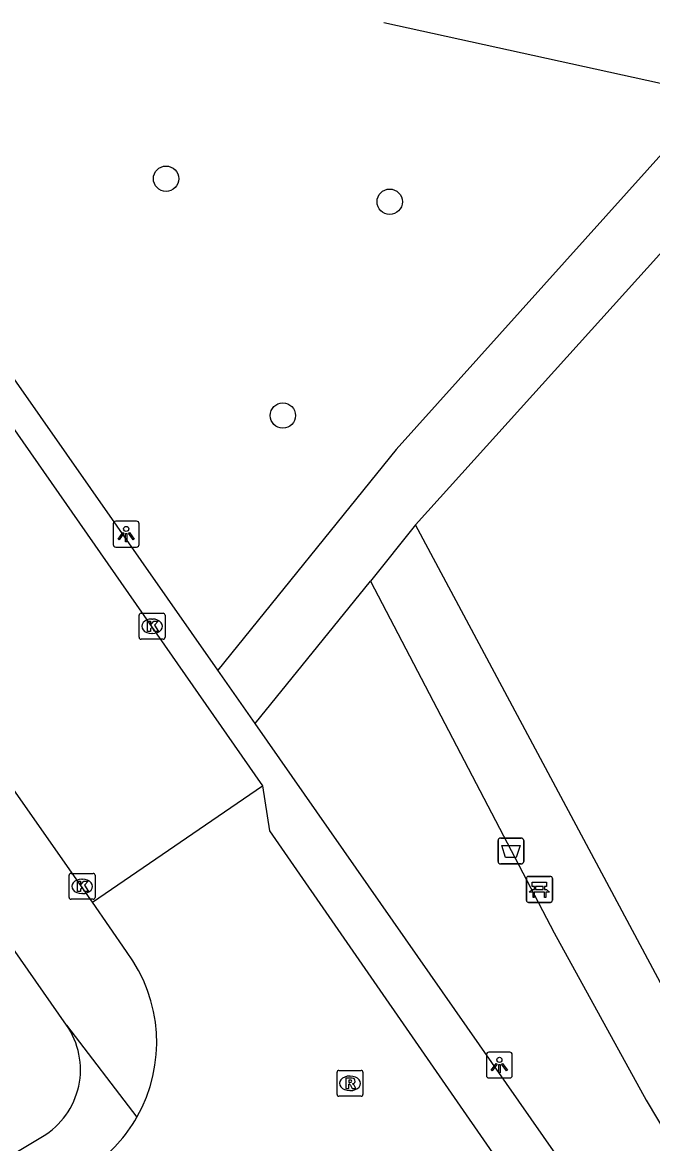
# Model space of a CAD drawing. Extents: x 159353 to 160616, y 385893 to 387321.
# Drawn here: x 159843.1 to 159867.44, y 386284.7 to 386327.97 of the extents above; entities that cross this region are included whole.
import ezdxf

# ---------------------------------------------------------------- set-up
doc = ezdxf.new("R2010")
doc.units = 0
for name, color, linetype in [('IMGEO_Afvalbak', 7, 'Continuous'), ('IMGEO_Bank', 7, 'Continuous'), ('IMGEO_Boom', 7, 'Continuous'), ('IMGEO_Groenvoorziening', 7, 'Continuous'), ('IMGEO_Kolk', 7, 'Continuous'), ('IMGEO_Lichtpunt', 7, 'Continuous'), ('IMGEO_Rijbaan_lokaal_gesloten', 7, 'Continuous'), ('IMGEO_Rijbaan_lokaal_open', 7, 'Continuous'), ('IMGEO_Rioolput', 7, 'Continuous'), ('IMGEO_Voetpad_halfverhard', 7, 'Continuous'), ('IMGEO_Voetpad_open', 7, 'Continuous')]:
    doc.layers.add(name, color=color, linetype=linetype)

msp = doc.modelspace()

# ---------------------------------------------------------------- linework, layer by layer
at = {"layer": 'IMGEO_Afvalbak'}
for p, q in [((159861.473, 386295.592), (159861.473, 386296.392)), ((159861.473, 386296.392), (159861.473, 386295.592)), ((159861.573, 386296.492), (159862.363, 386296.492)), ((159862.363, 386296.492), (159861.573, 386296.492)), ((159862.463, 386296.392), (159862.463, 386295.592)), ((159862.463, 386295.592), (159862.463, 386296.392)), ((159862.363, 386295.492), (159861.573, 386295.492)), ((159861.573, 386295.492), (159862.363, 386295.492))]:
    msp.add_line(p, q, dxfattribs=at)
msp.add_lwpolyline([(159861.616, 386296.206), (159862.32, 386296.206), (159862.171, 386295.736), (159861.765, 386295.736), (159861.616, 386296.206)], dxfattribs=at)
for centre, start, end in [((159861.573, 386296.392), 90, 180), ((159861.573, 386296.392), 90, 180), ((159862.363, 386296.392), 0, 90), ((159862.363, 386296.392), 360, 90), ((159861.573, 386295.592), 180, 270), ((159861.573, 386295.592), 180, 270), ((159862.363, 386295.592), 270, 0), ((159862.363, 386295.592), 270, 0)]:
    msp.add_arc(centre, 0.1, start, end, dxfattribs=at)
at = {"layer": 'IMGEO_Bank'}
for p, q in [((159862.568, 386294.085), (159862.568, 386294.926)), ((159862.568, 386294.926), (159862.568, 386294.085)), ((159862.643, 386295.01), (159863.484, 386295.01)), ((159863.484, 386295.01), (159862.643, 386295.01)), ((159862.877, 386294.516), (159862.877, 386294.622)), ((159862.921, 386294.622), (159862.921, 386294.516)), ((159863.209, 386294.628), (159862.927, 386294.628)), ((159863.215, 386294.516), (159863.215, 386294.622)), ((159863.259, 386294.622), (159863.259, 386294.516)), ((159863.568, 386294.935), (159863.568, 386294.094)), ((159863.568, 386294.094), (159863.568, 386294.935)), ((159863.265, 386294.408), (159862.872, 386294.408)), ((159862.927, 386294.51), (159863.209, 386294.51)), ((159863.493, 386294.01), (159862.652, 386294.01)), ((159862.652, 386294.01), (159863.493, 386294.01))]:
    msp.add_line(p, q, dxfattribs=at)
for points in [[(159862.871, 386294.628), (159862.785, 386294.628), (159862.785, 386294.789), (159863.348, 386294.789), (159863.348, 386294.628), (159863.265, 386294.628)], [(159862.815, 386294.408), (159862.673, 386294.408), (159862.785, 386294.51), (159862.871, 386294.51)], [(159862.865, 386294.401), (159862.865, 386294.194), (159862.822, 386294.194), (159862.822, 386294.401)], [(159863.265, 386294.51), (159863.348, 386294.51), (159863.46, 386294.408), (159863.321, 386294.408)], [(159863.315, 386294.401), (159863.315, 386294.194), (159863.271, 386294.194), (159863.271, 386294.401)]]:
    msp.add_lwpolyline(points, dxfattribs=at)
for centre, radius, start, end in [((159862.646, 386294.932), 0.0779, 92.4484, 184.2845), ((159862.646, 386294.932), 0.0779, 92.4484, 184.2845), ((159862.87, 386294.621), 0.00671, 2.8957, 87.1043), ((159862.927, 386294.621), 0.00671, 92.8957, 177.1043), ((159863.209, 386294.621), 0.00671, 2.8957, 87.1043), ((159863.266, 386294.621), 0.00671, 92.8957, 177.1043), ((159863.49, 386294.932), 0.0779, 2.4484, 94.2845), ((159863.49, 386294.932), 0.0779, 2.4484, 94.2845), ((159862.815, 386294.401), 0.00671, 2.8957, 87.1043), ((159862.872, 386294.401), 0.00671, 92.8957, 177.1043), ((159862.87, 386294.517), 0.00671, 272.8957, 357.1043), ((159862.927, 386294.517), 0.00671, 182.8957, 267.1043), ((159863.209, 386294.517), 0.00671, 272.8957, 357.1043), ((159863.266, 386294.517), 0.00671, 182.8957, 267.1043), ((159863.264, 386294.401), 0.00671, 2.8957, 87.1043), ((159863.321, 386294.401), 0.00671, 92.8957, 177.1043), ((159862.646, 386294.088), 0.0779, 182.4484, 274.2845), ((159862.646, 386294.088), 0.0779, 182.4484, 274.2845), ((159863.49, 386294.088), 0.0779, 272.4484, 4.2845), ((159863.49, 386294.088), 0.0779, 272.4484, 4.2845)]:
    msp.add_arc(centre, radius, start, end, dxfattribs=at)
at = {"layer": 'IMGEO_Boom'}
for centre in [(159848.651, 386321.942), (159857.287, 386321.052), (159853.162, 386312.799)]:
    msp.add_circle(centre, 0.489, dxfattribs=at)
at = {"layer": 'IMGEO_Groenvoorziening'}
msp.add_lwpolyline([(159857.066, 386327.973), (159869.618, 386325.221)], dxfattribs=at)
at = {"layer": 'IMGEO_Kolk'}
for p, q in [((159847.611, 386304.24), (159847.611, 386305.092)), ((159847.686, 386305.166), (159848.538, 386305.166)), ((159848.612, 386305.092), (159848.612, 386304.24)), ((159848.099, 386304.946), (159848.124, 386304.946)), ((159848.538, 386304.166), (159847.686, 386304.166)), ((159848.122, 386304.386), (159848.097, 386304.386)), ((159844.908, 386294.202), (159844.908, 386295.054)), ((159844.983, 386295.128), (159845.835, 386295.128)), ((159845.909, 386295.054), (159845.909, 386294.202)), ((159845.396, 386294.908), (159845.421, 386294.908)), ((159845.419, 386294.348), (159845.394, 386294.348)), ((159845.835, 386294.128), (159844.983, 386294.128))]:
    msp.add_line(p, q, dxfattribs=at)
for points in [[(159847.611, 386304.24), (159847.611, 386305.092)], [(159847.686, 386305.166), (159848.538, 386305.166)], [(159848.612, 386305.092), (159848.612, 386304.24)], [(159847.932, 386304.866), (159848.055, 386304.866), (159848.055, 386304.715), (159848.185, 386304.866), (159848.349, 386304.866), (159848.203, 386304.715), (159848.356, 386304.466), (159848.204, 386304.466), (159848.119, 386304.63), (159848.055, 386304.563), (159848.055, 386304.466), (159847.932, 386304.466), (159847.932, 386304.866)], [(159848.538, 386304.166), (159847.686, 386304.166)], [(159844.908, 386294.202), (159844.908, 386295.054)], [(159844.983, 386295.128), (159845.835, 386295.128)], [(159845.909, 386295.054), (159845.909, 386294.202)], [(159845.229, 386294.828), (159845.352, 386294.828), (159845.352, 386294.677), (159845.482, 386294.828), (159845.646, 386294.828), (159845.5, 386294.677), (159845.653, 386294.428), (159845.501, 386294.428), (159845.416, 386294.592), (159845.352, 386294.525), (159845.352, 386294.428), (159845.229, 386294.428), (159845.229, 386294.828)], [(159845.835, 386294.128), (159844.983, 386294.128)]]:
    msp.add_lwpolyline(points, dxfattribs=at)
for centre, start, end in [((159847.688, 386305.09), 91.552, 178.448), ((159847.688, 386305.09), 91.552, 178.448), ((159848.536, 386305.09), 1.552, 88.448), ((159848.536, 386305.09), 1.552, 88.448), ((159847.688, 386304.242), 181.552, 268.448), ((159847.688, 386304.242), 181.552, 268.448), ((159848.536, 386304.242), 271.552, 358.448), ((159848.536, 386304.242), 271.552, 358.448), ((159844.985, 386295.052), 91.552, 178.448), ((159844.985, 386295.052), 91.552, 178.448), ((159845.833, 386295.052), 1.552, 88.448), ((159845.833, 386295.052), 1.552, 88.448), ((159844.985, 386294.204), 181.552, 268.448), ((159844.985, 386294.204), 181.552, 268.448), ((159845.833, 386294.204), 271.552, 358.448), ((159845.833, 386294.204), 271.552, 358.448)]:
    msp.add_arc(centre, 0.0765, start, end, dxfattribs=at)
for centre, major_axis, ratio, start_param, end_param in [((159848.098, 386304.666), (-0.387, 0.002), 0.722429, 4.712389, 7.853982), ((159848.123, 386304.666), (-0.39, 0.002), 0.717154, 1.570796, 4.712389), ((159845.395, 386294.628), (-0.387, 0.002), 0.722429, 4.712389, 7.853982), ((159845.42, 386294.628), (-0.39, 0.002), 0.717154, 1.570796, 4.712389)]:
    msp.add_ellipse(centre, major_axis=major_axis, ratio=ratio, start_param=start_param, end_param=end_param, dxfattribs=at)
at = {"layer": 'IMGEO_Lichtpunt'}
for p, q in [((159846.614, 386308.626), (159846.614, 386307.819)), ((159846.614, 386308.626), (159846.614, 386307.819)), ((159847.516, 386308.721), (159846.708, 386308.721)), ((159847.516, 386308.721), (159846.708, 386308.721)), ((159847.61, 386307.819), (159847.61, 386308.626)), ((159847.61, 386307.819), (159847.61, 386308.626)), ((159846.708, 386307.725), (159847.516, 386307.725)), ((159846.708, 386307.725), (159847.516, 386307.725)), ((159861.024, 386288.133), (159861.024, 386287.326)), ((159861.024, 386288.133), (159861.024, 386287.326)), ((159861.926, 386288.228), (159861.118, 386288.228)), ((159861.926, 386288.228), (159861.118, 386288.228)), ((159862.02, 386287.326), (159862.02, 386288.133)), ((159862.02, 386287.326), (159862.02, 386288.133)), ((159861.118, 386287.232), (159861.926, 386287.232)), ((159861.118, 386287.232), (159861.926, 386287.232))]:
    msp.add_line(p, q, dxfattribs=at)
for points in [[(159846.988, 386308.29), (159847.027, 386308.262), (159846.839, 386308), (159846.801, 386308.027), (159846.988, 386308.29)], [(159847.09, 386308.242), (159847.137, 386308.242), (159847.137, 386307.92), (159847.09, 386307.92), (159847.09, 386308.242)], [(159847.2, 386308.262), (159847.238, 386308.289), (159847.425, 386308.027), (159847.386, 386307.999), (159847.2, 386308.262)], [(159861.398, 386287.797), (159861.437, 386287.769), (159861.249, 386287.507), (159861.211, 386287.534), (159861.398, 386287.797)], [(159861.5, 386287.749), (159861.547, 386287.749), (159861.547, 386287.427), (159861.5, 386287.427), (159861.5, 386287.749)], [(159861.61, 386287.769), (159861.648, 386287.796), (159861.835, 386287.534), (159861.796, 386287.506), (159861.61, 386287.769)]]:
    msp.add_lwpolyline(points, dxfattribs=at)
for centre in [(159847.113, 386308.424), (159861.523, 386287.931)]:
    msp.add_circle(centre, 0.0994, dxfattribs=at)
for centre, start, end in [((159846.708, 386308.626), 90, 180), ((159846.708, 386308.626), 90, 180), ((159847.516, 386308.626), 0, 90), ((159847.516, 386308.626), 0, 90), ((159846.708, 386307.819), 180, 270), ((159846.708, 386307.819), 180, 270), ((159847.516, 386307.819), 270, 0), ((159847.516, 386307.819), 270, 360), ((159861.118, 386288.133), 90, 180), ((159861.118, 386288.133), 90, 180), ((159861.926, 386288.133), 0, 90), ((159861.926, 386288.133), 0, 90), ((159861.118, 386287.326), 180, 270), ((159861.118, 386287.326), 180, 270), ((159861.926, 386287.326), 270, 0), ((159861.926, 386287.326), 270, 360)]:
    msp.add_arc(centre, 0.0946, start, end, dxfattribs=at)
at = {"layer": 'IMGEO_Rijbaan_lokaal_gesloten'}
for points in [[(159803.779, 386368.209), (159852.375, 386298.512)], [(159845.816, 386294.018), (159819.146, 386332.086)]]:
    msp.add_lwpolyline(points, dxfattribs=at)
at = {"layer": 'IMGEO_Rijbaan_lokaal_open'}
for points in [[(159845.816, 386294.018), (159852.375, 386298.512)], [(159852.375, 386298.512), (159852.641, 386296.765), (159865.171, 386278.695)], [(159847.119, 386292.112), (159845.816, 386294.018)]]:
    msp.add_lwpolyline(points, dxfattribs=at)
for centre, radius, start, end in [((159842.461, 386288.606), 5.83, 330.2745, 36.9707), ((159842.452, 386288.612), 5.841, 305.2763, 330.2709)]:
    msp.add_arc(centre, radius, start, end, dxfattribs=at)
at = {"layer": 'IMGEO_Rioolput'}
for p, q in [((159855.254, 386286.599), (159855.254, 386287.451)), ((159855.329, 386287.525), (159856.181, 386287.525)), ((159855.742, 386287.305), (159855.767, 386287.305)), ((159856.255, 386287.451), (159856.255, 386286.599)), ((159856.181, 386286.525), (159855.329, 386286.525)), ((159855.765, 386286.745), (159855.74, 386286.745))]:
    msp.add_line(p, q, dxfattribs=at)
for points in [[(159855.254, 386286.599), (159855.254, 386287.451)], [(159855.329, 386287.525), (159856.181, 386287.525)], [(159856.255, 386287.451), (159856.255, 386286.599)], [(159855.843, 386287.223), (159855.591, 386287.225), (159855.591, 386286.825)], [(159855.591, 386286.825), (159855.715, 386286.825), (159855.715, 386286.987), (159855.726, 386286.987)], [(159855.769, 386287.144), (159855.715, 386287.144), (159855.715, 386287.063)], [(159855.715, 386287.063), (159855.767, 386287.063)], [(159855.773, 386286.958), (159855.844, 386286.825), (159855.984, 386286.825), (159855.919, 386286.951)], [(159856.181, 386286.525), (159855.329, 386286.525)]]:
    msp.add_lwpolyline(points, dxfattribs=at)
for centre, radius, start, end in [((159855.331, 386287.449), 0.0765, 91.552, 178.448), ((159855.331, 386287.449), 0.0765, 91.552, 178.448), ((159856.179, 386287.449), 0.0765, 1.552, 88.448), ((159856.179, 386287.449), 0.0765, 1.552, 88.448), ((159855.725, 386286.934), 0.0533, 26.0293, 88.6989), ((159855.751, 386287.252), 0.19, 274.7715, 282.9687), ((159855.775, 386287.048), 0.0964, 77.0061, 93.1865), ((159855.789, 386287.105), 0.0378, 276.6634, 79.6772), ((159855.842, 386287.113), 0.109, 350.3612, 89.416), ((159855.84, 386287.113), 0.112, 277.5842, 350.9817), ((159855.824, 386286.898), 0.108, 29.5134, 73.7905), ((159855.331, 386286.601), 0.0765, 181.552, 268.448), ((159855.331, 386286.601), 0.0765, 181.552, 268.448), ((159856.179, 386286.601), 0.0765, 271.552, 358.448), ((159856.179, 386286.601), 0.0765, 271.552, 358.448)]:
    msp.add_arc(centre, radius, start, end, dxfattribs=at)
for centre, major_axis, ratio, start_param, end_param in [((159855.741, 386287.025), (-0.387, 0.002), 0.722429, 4.712389, 7.853982), ((159855.766, 386287.025), (-0.39, 0.002), 0.717154, 1.570796, 4.712389)]:
    msp.add_ellipse(centre, major_axis=major_axis, ratio=ratio, start_param=start_param, end_param=end_param, dxfattribs=at)
at = {"layer": 'IMGEO_Voetpad_halfverhard'}
for points in [[(159858.278, 386308.583), (159869.966, 386321.519), (159873.998, 386325.794), (159876.401, 386327.92)], [(159869.618, 386325.221), (159868.03, 386323.154), (159857.535, 386311.49), (159850.651, 386302.97)], [(159858.278, 386308.583), (159856.552, 386306.402)], [(159905.576, 386277.985), (159887.302, 386260.612), (159879.815, 386271.298), (159873.288, 386281.214), (159869.124, 386288.336), (159858.278, 386308.583)], [(159852.087, 386300.915), (159856.552, 386306.402)], [(159856.552, 386306.402), (159863.643, 386292.837), (159867.197, 386286.374), (159871.413, 386279.303), (159878.699, 386268.318), (159885.335, 386258.851), (159883.019, 386256.63)]]:
    msp.add_lwpolyline(points, dxfattribs=at)
at = {"layer": 'IMGEO_Voetpad_open'}
for points in [[(159850.651, 386302.97), (159806.589, 386365.964), (159805.964, 386366.806)], [(159844.806, 386289.272), (159816.573, 386329.75)], [(159852.087, 386300.915), (159850.651, 386302.97)], [(159883.019, 386256.63), (159852.087, 386300.915)], [(159844.806, 386289.272), (159847.524, 386285.715)], [(159824.442, 386272.92), (159836.608, 386280.613), (159843.882, 386284.972)]]:
    msp.add_lwpolyline(points, dxfattribs=at)
msp.add_arc((159842.337, 386287.553), 3.009, 300.9077, 34.8373, dxfattribs=at)

doc.saveas('drawing.dxf')
